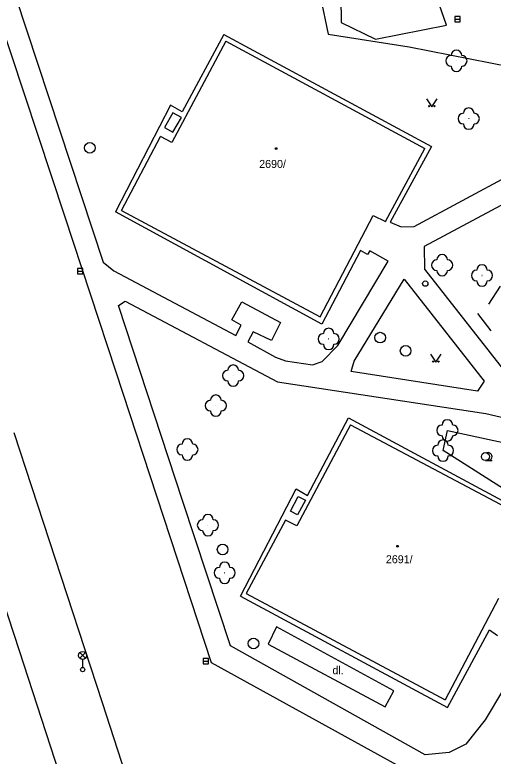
# Model space of a CAD drawing. Extents: x -737812 to -729375, y -1123000 to -1115500.
# Drawn here: x -735834 to -735789.1, y -1118722 to -1118652.5 of the extents above; entities that cross this region are included whole.
import ezdxf

# ---------------------------------------------------------------- set-up
doc = ezdxf.new("R2010")
doc.units = 0
for name, color, linetype in [('Doplněk polohopisu', 7, 'Continuous'), ('Hranice - ploty_ zdi', 7, 'Continuous'), ('Komunikace', 7, 'Continuous'), ('Neurčené prvky', 7, 'Continuous'), ('Pomocné popisy', 7, 'Continuous'), ('Povr_ zn_ inž_ sítí - el_', 7, 'Continuous'), ('Povr_ zn_ inž_ sítí - kan_', 7, 'Continuous'), ('Povr_ zn_ inž_ sítí - ner_', 7, 'Continuous'), ('Stavební objekty', 7, 'Continuous'), ('Zeleň', 7, 'Continuous'), ('Značky druhů budov', 7, 'Continuous'), ('Značky druhů pozemků', 7, 'Continuous'), ('Čísla popisná', 7, 'Continuous')]:
    doc.layers.add(name, color=color, linetype=linetype)

msp = doc.modelspace()

# ---------------------------------------------------------------- linework, layer by layer
at = {"layer": 'Doplněk polohopisu'}
for p, q in [((-735793.44, -1118653.5), (-735799.51, -1118636.16)), ((-735803.35, -1118650.37), (-735803.34, -1118653.27)), ((-735833.89, -1118650.81), (-735825.65, -1118675.72)), ((-735803.34, -1118653.27), (-735800.11, -1118654.83)), ((-735800.11, -1118654.83), (-735793.44, -1118653.5)), ((-735814.33, -1118654.38), (-735818.24, -1118661.64)), ((-735814.33, -1118654.38), (-735794.86, -1118664.88)), ((-735819.35, -1118661.02), (-735824.52, -1118671.02)), ((-735818.24, -1118661.64), (-735819.35, -1118661.02)), ((-735819.12, -1118661.71), (-735819.9, -1118663.1)), ((-735818.32, -1118662.17), (-735819.12, -1118661.71)), ((-735819.12, -1118663.53), (-735818.32, -1118662.17)), ((-735796.47, -1118672.37), (-735777, -1118661.92)), ((-735819.9, -1118663.1), (-735819.12, -1118663.53)), ((-735794.86, -1118664.88), (-735798.72, -1118671.97)), ((-735780.09, -1118665.98), (-735795.54, -1118674.25)), ((-735805.15, -1118681.55), (-735824.52, -1118671.02)), ((-735798.72, -1118671.97), (-735797.7, -1118672.41)), ((-735797.7, -1118672.41), (-735796.47, -1118672.37)), ((-735795.54, -1118674.25), (-735795.5, -1118676.38)), ((-735801.51, -1118674.63), (-735805.15, -1118681.55)), ((-735800.85, -1118675), (-735801.51, -1118674.63)), ((-735800.64, -1118674.66), (-735800.85, -1118675)), ((-735798.93, -1118675.62), (-735800.64, -1118674.66)), ((-735825.65, -1118675.72), (-735824.65, -1118676.53)), ((-735803.64, -1118683.55), (-735798.93, -1118675.62)), ((-735795.5, -1118676.38), (-735778.76, -1118697.72)), ((-735824.65, -1118676.53), (-735813.21, -1118682.61)), ((-735802.11, -1118685.01), (-735797.4, -1118677.31)), ((-735797.4, -1118677.31), (-735789.9, -1118686.89)), ((-735824.23, -1118679.77), (-735823.59, -1118679.39)), ((-735818.18, -1118698.17), (-735824.23, -1118679.77)), ((-735823.59, -1118679.39), (-735809.29, -1118686.95)), ((-735813.58, -1118681.14), (-735812.65, -1118679.43)), ((-735812.65, -1118679.43), (-735809.02, -1118681.39)), ((-735812.71, -1118681.62), (-735813.58, -1118681.14)), ((-735813.21, -1118682.61), (-735812.71, -1118681.62)), ((-735809.02, -1118681.39), (-735809.86, -1118683.08)), ((-735811.59, -1118682.24), (-735812.08, -1118683.2)), ((-735809.86, -1118683.08), (-735811.59, -1118682.24)), ((-735812.08, -1118683.2), (-735809.49, -1118684.62)), ((-735805.1, -1118685.02), (-735803.64, -1118683.55)), ((-735809.49, -1118684.62), (-735808.54, -1118684.97)), ((-735808.54, -1118684.97), (-735806.03, -1118685.36)), ((-735806.03, -1118685.36), (-735805.1, -1118685.02)), ((-735802.4, -1118685.97), (-735802.11, -1118685.01)), ((-735790.52, -1118687.82), (-735802.4, -1118685.97)), ((-735809.29, -1118686.95), (-735789.75, -1118689.92)), ((-735789.9, -1118686.89), (-735790.52, -1118687.82)), ((-735806.48, -1118697.59), (-735802.63, -1118690.32)), ((-735802.63, -1118690.32), (-735783.21, -1118700.76)), ((-735789.75, -1118689.92), (-735787.86, -1118690.36)), ((-735812.78, -1118707.05), (-735807.54, -1118696.97)), ((-735807.54, -1118696.97), (-735806.48, -1118697.59)), ((-735808.09, -1118699.06), (-735807.36, -1118697.69)), ((-735807.36, -1118697.69), (-735806.67, -1118698.04)), ((-735813.72, -1118711.7), (-735818.18, -1118698.17)), ((-735806.67, -1118698.04), (-735807.42, -1118699.42)), ((-735807.42, -1118699.42), (-735808.09, -1118699.06)), ((-735812.78, -1118707.05), (-735793.34, -1118717.46)), ((-735809.41, -1118709.91), (-735810.19, -1118711.52)), ((-735798.39, -1118715.9), (-735809.41, -1118709.91)), ((-735793.34, -1118717.46), (-735789.4, -1118710.2)), ((-735789.4, -1118710.2), (-735788.64, -1118710.73)), ((-735795.45, -1118721.91), (-735813.72, -1118711.7)), ((-735810.19, -1118711.52), (-735799.2, -1118717.42)), ((-735799.2, -1118717.42), (-735798.39, -1118715.9)), ((-735788.09, -1118715.74), (-735789.8, -1118718.64)), ((-735789.8, -1118718.64), (-735791.64, -1118720.91)), ((-735791.64, -1118720.91), (-735793.18, -1118721.7)), ((-735793.18, -1118721.7), (-735795.45, -1118721.91))]:
    msp.add_line(p, q, dxfattribs=at)
at = {"layer": 'Hranice - ploty_ zdi'}
for p, q in [((-735807.31, -1118640.68), (-735804.56, -1118654.35)), ((-735804.56, -1118654.35), (-735796.95, -1118655.53)), ((-735796.95, -1118655.53), (-735782.35, -1118658.41)), ((-735833.5, -1118712.15), (-735844.23, -1118679.86)), ((-735823.67, -1118742.47), (-735833.5, -1118712.15))]:
    msp.add_line(p, q, dxfattribs=at)
at = {"layer": 'Komunikace'}
for p, q in [((-735839.75, -1118639.86), (-735829.29, -1118671.39)), ((-735829.29, -1118671.39), (-735824.46, -1118686)), ((-735824.46, -1118686), (-735815.52, -1118713.26)), ((-735825.74, -1118717.03), (-735834.02, -1118691.72)), ((-735815.52, -1118713.26), (-735795.48, -1118724.27)), ((-735817.61, -1118741.9), (-735825.74, -1118717.03))]:
    msp.add_line(p, q, dxfattribs=at)
at = {"layer": 'Neurčené prvky'}
for points in [[(-735788.42, -1118677.96), (-735789.5, -1118679.67)], [(-735790.52, -1118680.53), (-735789.29, -1118682.16)]]:
    msp.add_lwpolyline(points, dxfattribs=at)
at = {"layer": 'Povr_ zn_ inž_ sítí - el_'}
for p, q in [((-735827.854, -1118712.858), (-735827.326, -1118712.33)), ((-735827.318, -1118712.855), (-735827.846, -1118712.326)), ((-735827.59, -1118712.97), (-735827.59, -1118713.72))]:
    msp.add_line(p, q, dxfattribs=at)
for centre, radius in [((-735827.59, -1118712.595), 0.375), ((-735827.59, -1118713.92), 0.2)]:
    msp.add_circle(centre, radius, dxfattribs=at)
at = {"layer": 'Povr_ zn_ inž_ sítí - kan_'}
for p, q in [((-735792.66, -1118652.95), (-735792.16, -1118652.95)), ((-735828.07, -1118676.58), (-735827.57, -1118676.58)), ((-735816.29, -1118713.12), (-735815.79, -1118713.12))]:
    msp.add_line(p, q, dxfattribs=at)
for points in [[(-735792.66, -1118653.201), (-735792.16, -1118653.201), (-735792.16, -1118652.7), (-735792.66, -1118652.7)], [(-735828.07, -1118676.831), (-735827.57, -1118676.831), (-735827.57, -1118676.33), (-735828.07, -1118676.33)], [(-735816.29, -1118713.371), (-735815.79, -1118713.371), (-735815.79, -1118712.87), (-735816.29, -1118712.87)]]:
    msp.add_lwpolyline(points, close=True, dxfattribs=at)
for centre in [(-735826.91, -1118665.01), (-735799.67, -1118682.8), (-735797.28, -1118684.04), (-735814.45, -1118702.66), (-735811.55, -1118711.47)]:
    msp.add_circle(centre, 0.5, dxfattribs=at)
at = {"layer": 'Povr_ zn_ inž_ sítí - ner_'}
msp.add_circle((-735795.43, -1118677.73), 0.25, dxfattribs=at)
at = {"layer": 'Stavební objekty'}
for p, q in [((-735814.16, -1118655.02), (-735819.23, -1118664.51)), ((-735814.16, -1118655.02), (-735795.49, -1118665.06)), ((-735823.93, -1118670.88), (-735820.28, -1118663.94)), ((-735819.23, -1118664.51), (-735820.28, -1118663.94)), ((-735799.16, -1118671.92), (-735795.49, -1118665.06)), ((-735823.93, -1118670.88), (-735805.31, -1118680.86)), ((-735805.31, -1118680.86), (-735800.33, -1118671.35)), ((-735800.33, -1118671.35), (-735799.16, -1118671.92)), ((-735802.44, -1118690.97), (-735807.49, -1118700.43)), ((-735802.44, -1118690.97), (-735783.76, -1118700.89)), ((-735808.56, -1118699.92), (-735812.25, -1118706.79)), ((-735807.49, -1118700.43), (-735808.56, -1118699.92)), ((-735812.25, -1118706.79), (-735793.56, -1118716.76)), ((-735788.55, -1118707.25), (-735793.56, -1118716.76))]:
    msp.add_line(p, q, dxfattribs=at)
at = {"layer": 'Zeleň'}
for p, q in [((-735793.77, -1118693.39), (-735793.36, -1118691.49)), ((-735793.36, -1118691.49), (-735786.54, -1118692.99)), ((-735787.27, -1118697.51), (-735793.77, -1118693.39))]:
    msp.add_line(p, q, dxfattribs=at)
for centre in [(-735792.51, -1118656.85), (-735791.36, -1118662.27), (-735793.85, -1118676), (-735790.11, -1118676.97), (-735804.5, -1118682.92), (-735813.46, -1118686.36), (-735815.09, -1118689.17), (-735793.36, -1118691.49), (-735817.76, -1118693.28), (-735793.77, -1118693.39), (-735815.83, -1118700.38), (-735814.26, -1118704.85)]:
    msp.add_circle(centre, 0.0005, dxfattribs=at)
for centre, start, end in [((-735792.51, -1118656.35), 0, 179.99999), ((-735793.01, -1118656.85), 89.99999, 269.99999), ((-735792.01, -1118656.85), 270, 89.99999), ((-735792.51, -1118657.35), 179.99999, 359.99999), ((-735791.86, -1118662.27), 89.99999, 269.99999), ((-735791.36, -1118661.77), 0, 179.99999), ((-735790.86, -1118662.27), 270, 89.99999), ((-735791.36, -1118662.77), 179.99999, 359.99999), ((-735793.85, -1118675.5), 0, 179.99999), ((-735794.35, -1118676), 89.99999, 269.99999), ((-735793.35, -1118676), 270, 89.99999), ((-735790.11, -1118676.47), 0, 179.99999), ((-735793.85, -1118676.5), 179.99999, 359.99999), ((-735790.61, -1118676.97), 89.99999, 269.99999), ((-735789.61, -1118676.97), 270, 89.99999), ((-735790.11, -1118677.47), 179.99999, 359.99999), ((-735804.5, -1118682.42), 0, 179.99999), ((-735805, -1118682.92), 89.99999, 269.99999), ((-735804, -1118682.92), 270, 89.99999), ((-735804.5, -1118683.42), 179.99999, 359.99999), ((-735813.46, -1118685.86), 0, 179.99999), ((-735813.96, -1118686.36), 89.99999, 269.99999), ((-735812.96, -1118686.36), 270, 89.99999), ((-735813.46, -1118686.86), 179.99999, 359.99999), ((-735815.09, -1118688.67), 0, 179.99999), ((-735815.59, -1118689.17), 89.99999, 269.99999), ((-735814.59, -1118689.17), 270, 89.99999), ((-735815.09, -1118689.67), 179.99999, 359.99999), ((-735793.86, -1118691.49), 89.99999, 269.99999), ((-735793.36, -1118690.99), 0, 179.99999), ((-735792.86, -1118691.49), 270, 89.99999), ((-735817.76, -1118692.78), 0, 179.99999), ((-735793.77, -1118692.89), 0, 179.99999), ((-735793.36, -1118691.99), 179.99999, 359.99999), ((-735818.26, -1118693.28), 89.99999, 269.99999), ((-735817.26, -1118693.28), 270, 89.99999), ((-735794.27, -1118693.39), 89.99999, 269.99999), ((-735793.27, -1118693.39), 270, 89.99999), ((-735817.76, -1118693.78), 179.99999, 359.99999), ((-735793.77, -1118693.89), 179.99999, 359.99999), ((-735815.83, -1118699.88), 0, 179.99999), ((-735816.33, -1118700.38), 89.99999, 269.99999), ((-735815.33, -1118700.38), 270, 89.99999), ((-735815.83, -1118700.88), 179.99999, 359.99999), ((-735814.26, -1118704.35), 0, 179.99999), ((-735814.76, -1118704.85), 89.99999, 269.99999), ((-735813.76, -1118704.85), 270, 89.99999), ((-735814.26, -1118705.35), 179.99999, 359.99999)]:
    msp.add_arc(centre, 0.5, start, end, dxfattribs=at)
at = {"layer": 'Značky druhů budov'}
for centre in [(-735809.44, -1118665.08), (-735798.03, -1118702.36)]:
    msp.add_circle(centre, 0.0875, dxfattribs=at)
at = {"layer": 'Značky druhů pozemků'}
msp.add_line((-735789.79, -1118694.325), (-735789.165, -1118694.325), dxfattribs=at)
for points in [[(-735795.31, -1118660.4), (-735794.81, -1118661.15), (-735794.31, -1118660.4)], [(-735794.94, -1118684.35), (-735794.44, -1118685.1), (-735793.94, -1118684.35)]]:
    msp.add_lwpolyline(points, dxfattribs=at)
for centre, radius in [((-735795.06, -1118661.1), 0.05), ((-735794.56, -1118661.1), 0.05), ((-735794.69, -1118685.05), 0.05), ((-735794.19, -1118685.05), 0.05), ((-735789.79, -1118693.95), 0.375)]:
    msp.add_circle(centre, radius, dxfattribs=at)
msp.add_arc((-735789.54, -1118693.95), 0.375, 249.49437, 109.04743, dxfattribs=at)

# ---------------------------------------------------------------- texts
at = {"layer": 'Pomocné popisy'}
msp.add_text('dl.', height=0.75, dxfattribs=at).set_placement((-735804.15, -1118714.35))
at = {"layer": 'Čísla popisná'}
for s, p in [('2690/', (-735811.02, -1118666.89)), ('2691/', (-735799.13, -1118703.95))]:
    msp.add_text(s, height=0.75, dxfattribs=at).set_placement(p)

doc.saveas('drawing.dxf')
